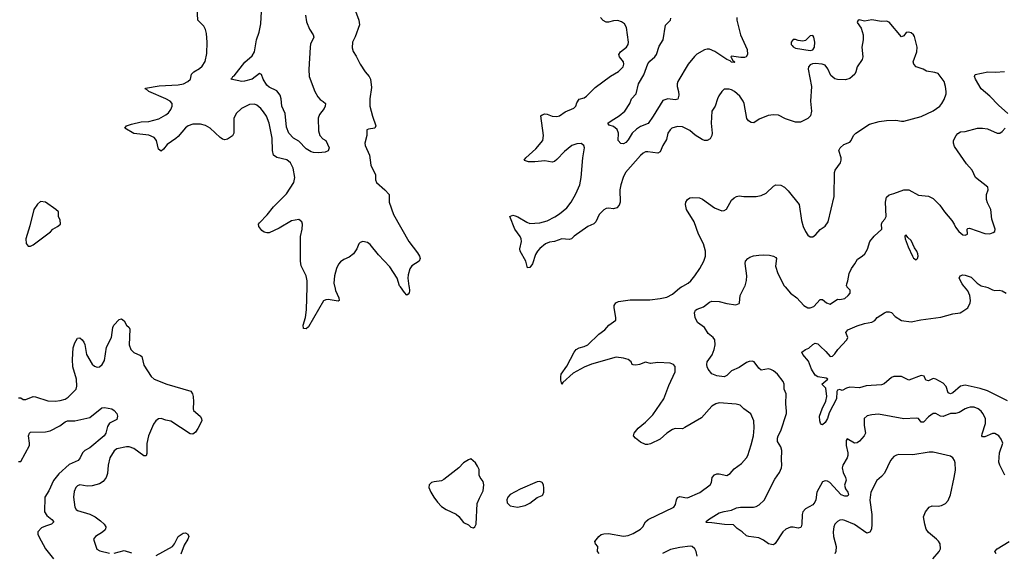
# Model space of a CAD drawing. Header units: inches. Extents: x 2001573 to 2220545, y 644482 to 846830.
# Tile 301 of 656: x 2038361 to 2046367, y 743322 to 747653. Entities that reach past the tile are written whole.
import ezdxf

# ---------------------------------------------------------------- set-up
doc = ezdxf.new("R2010")
doc.units = ezdxf.units.IN
doc.header["$MEASUREMENT"] = 0
doc.layers.add('C0734', color=7, linetype='Continuous')
doc.layers.add('C0744', color=7, linetype='Continuous')

msp = doc.modelspace()

# ---------------------------------------------------------------- linework, layer by layer
at = {"layer": 'C0734', "color": 5}
for points, elevation in [([(2040000, 746688), (2039990, 746694), (2039911.1, 746770), (2039872.4, 746792.4), (2039830, 746803.7), (2039770, 746802.7), (2039732, 746790), (2039710, 746773.5), (2039650, 746703.5), (2039630, 746685.3), (2039560.8, 746639.2), (2039530, 746599.5), (2039510, 746582.9), (2039490, 746599.3), (2039472.1, 746670), (2039454.7, 746694.7), (2039410, 746712.7), (2039290, 746728), (2039217.2, 746770), (2039229, 746790), (2039270, 746804), (2039350, 746822.9), (2039410, 746824.6), (2039493.5, 746846.5), (2039550, 746877.8), (2039570, 746894.6), (2039590, 746921.6), (2039600.4, 746950), (2039600.4, 746970), (2039584, 746990), (2039550, 747009.8), (2039411.8, 747070), (2039400.8, 747080.8), (2039381.2, 747090), (2039383.7, 747096.3), (2039494.5, 747114.5), (2039650, 747123.5), (2039692.7, 747130), (2039729.4, 747150), (2039749.4, 747170), (2039759.3, 747210), (2039776.2, 747230), (2039823.6, 747256.4), (2039845.7, 747274.3), (2039868.3, 747311.7), (2039881.4, 747378.6), (2039884.6, 747470), (2039881.2, 747541.2), (2039872.5, 747572.5), (2039858.6, 747598.6), (2039808.7, 747650), (2039804.7, 747750)], 380), ([(2038350, 744579.1), (2038370, 744578), (2038390, 744564.9), (2038410, 744564.2), (2038470, 744587.9), (2038490, 744586.7), (2038590, 744553.6), (2038650, 744551.3), (2038690, 744555.2), (2038730, 744568.4), (2038755.2, 744584.8), (2038810, 744636.5), (2038819.3, 744650), (2038826.3, 744673.7), (2038822.2, 744730), (2038792.5, 744830), (2038789.9, 744890.1), (2038796.2, 744983.8), (2038810, 745025.5), (2038830, 745064), (2038850, 745065.5), (2038870, 745050.4), (2038883.1, 745030), (2038890.9, 745010.9), (2038904.8, 744930), (2038950, 744851.8), (2038970, 744834.9), (2038990, 744828.4), (2039010, 744830.4), (2039032, 744848), (2039050, 744882.8), (2039067.8, 744990), (2039107.2, 745070), (2039118.5, 745150), (2039126, 745170), (2039170, 745214.4), (2039190, 745220.5), (2039210, 745203), (2039230.2, 745170.2), (2039250.4, 745150), (2039255.6, 745135.6), (2039251, 745010), (2039265.6, 744970), (2039290, 744948), (2039343.7, 744923.7), (2039354, 744914), (2039370, 744842.8), (2039430.3, 744750.3), (2039454.8, 744730), (2039556.3, 744690), (2039753.7, 744633.7), (2039766.9, 744610), (2039770.2, 744590), (2039775.3, 744544.7), (2039770.4, 744490), (2039774.9, 744474.9), (2039829.2, 744429.2), (2039840.3, 744410), (2039841.5, 744390), (2039810, 744328.2), (2039790, 744299.7), (2039770, 744283.5), (2039746.6, 744286.6), (2039590, 744389.8), (2039550, 744395.3), (2039510, 744409.8), (2039490, 744407.4), (2039467.9, 744390), (2039450, 744363.6), (2039407.7, 744270), (2039394.2, 744205.8), (2039393.9, 744126.2), (2039390, 744107.8), (2039370, 744107), (2039290, 744165), (2039250, 744179.8), (2039230, 744180.3), (2039150, 744163.6), (2039130, 744147.3), (2039094.6, 744090), (2039079.3, 744030), (2039076, 743964), (2039062.9, 743930), (2039041, 743899), (2039010, 743878.7), (2038950, 743862), (2038910, 743861.3), (2038850, 743871.3), (2038830, 743862.4), (2038818.7, 743850), (2038803, 743817), (2038798, 743770), (2038808.7, 743690), (2038819, 743670), (2038830, 743662.7), (2038932.1, 743632.1), (2038974.9, 743610), (2039019, 743579), (2039048.2, 743550), (2039060.4, 743530), (2039059.5, 743510), (2039055.2, 743504.8), (2039034.7, 743485.3), (2038976.3, 743450), (2038962, 743430), (2038988.7, 743348.7), (2039013.5, 743333.5), (2039090, 743314)], 380), ([(2038350, 744059.5), (2038370, 744060.5), (2038439.3, 744190), (2038441.4, 744210), (2038432.7, 744270), (2038439.8, 744290), (2038450, 744300.2), (2038570, 744301.4), (2038610, 744308.6), (2038687.8, 744350), (2038730, 744382.8), (2038748.4, 744391.6), (2038810, 744391), (2038930, 744419), (2039030, 744495.8), (2039050, 744498.7), (2039108.8, 744488.8), (2039130, 744476.3), (2039150.4, 744450), (2039156.4, 744430), (2039150, 744402.7), (2039090, 744372.3), (2039075.4, 744344.6), (2039060.1, 744290), (2039048.2, 744270), (2038930, 744172), (2038891.3, 744148.7), (2038872.7, 744130), (2038853, 744090), (2038837.1, 744070), (2038764, 744036), (2038679.3, 743960.7), (2038634.7, 743905.3), (2038596.7, 743823.3), (2038564.9, 743770), (2038562, 743650), (2038580.5, 743620.5), (2038622.4, 743590), (2038638.4, 743570), (2038620.5, 743550), (2038570, 743535.2), (2038539.1, 743520.9), (2038507.9, 743490), (2038509.1, 743470), (2038517.3, 743450), (2038570, 743351.5), (2038636.5, 743270)], 360), ([(2039470, 743295.5), (2039602.4, 743370), (2039620.3, 743390), (2039648.7, 743451.3), (2039690, 743478.3), (2039710, 743480.3), (2039727.7, 743470), (2039735.3, 743450), (2039728.9, 743430), (2039699.2, 743380.8), (2039672.4, 743307.6)], 380), ([(2039130, 743315.3), (2039210, 743336.5), (2039270, 743318.4)], 380)]:
    msp.add_lwpolyline(points, dxfattribs=dict(at, elevation=elevation))
at = {"layer": 'C0734', "color": 5, "elevation": 420}
msp.add_lwpolyline([(2038530, 746174), (2038506.6, 746153.4), (2038476.3, 746110), (2038443.4, 745976.6), (2038410.5, 745870), (2038414, 745834), (2038430, 745811.3), (2038450, 745811), (2038470, 745822.8), (2038611.9, 745928.1), (2038629.5, 745950.5), (2038669.3, 745970.7), (2038694, 745990), (2038690, 746026), (2038675.3, 746050), (2038675.3, 746090), (2038655.3, 746110), (2038570, 746169.3)], close=True, dxfattribs=at)
at = {"layer": 'C0744', "color": 5}
for points, elevation in [([(2040684.7, 747690), (2040694.1, 747634.1), (2040716.3, 747576.3), (2040748.4, 747530), (2040753.7, 747510), (2040726.8, 747453.2), (2040722.4, 747430), (2040712.8, 747247.2), (2040715.6, 747190), (2040761.6, 747070), (2040785.1, 747025.1), (2040803.4, 747003.4), (2040828.3, 746988.3), (2040846.8, 746970), (2040844.9, 746950), (2040835.5, 746930), (2040799.2, 746880.8), (2040787.1, 746852.9), (2040790.7, 746750), (2040800.7, 746710), (2040824.7, 746684.7), (2040850.7, 746670), (2040878, 746610), (2040870, 746586), (2040844.7, 746575.3), (2040790.5, 746569.5), (2040750, 746572), (2040730, 746578.4), (2040690, 746602), (2040630, 746663.6), (2040587, 746690), (2040550, 746729.4), (2040530, 746779), (2040520.2, 746890), (2040492.9, 746950), (2040486.3, 747010), (2040477.7, 747037.7), (2040453.1, 747073.1), (2040390, 747104.4), (2040370, 747121.6), (2040340.5, 747170), (2040326.8, 747206.8), (2040310, 747216), (2040250, 747168.5), (2040190, 747151.8), (2040168, 747150), (2040078, 747170), (2040086.3, 747173.7), (2040094, 747190), (2040104.4, 747195.6), (2040191.5, 747308.5), (2040250, 747359), (2040269.8, 747390), (2040286, 747490), (2040307.5, 747552.5), (2040321.6, 747618.4), (2040336.2, 747870)], 360), ([(2041082.3, 747742.3), (2041119.6, 747650), (2041123.9, 747610), (2041090, 747514.5), (2041066.3, 747470), (2041064.7, 747424.7), (2041072.8, 747392.8), (2041096.8, 747356.8), (2041130, 747290.5), (2041170, 747227.3), (2041202.8, 747190), (2041213.4, 747170), (2041222.4, 747102.4), (2041209.4, 747010), (2041209.4, 746950), (2041229.5, 746869.5), (2041257.1, 746790), (2041250, 746769.5), (2041196.3, 746763.7), (2041184.1, 746755.9), (2041184.2, 746710), (2041168.5, 746650), (2041170.4, 746630), (2041204.9, 746550), (2041215.5, 746470), (2041255.5, 746390), (2041255.5, 746350), (2041262, 746330), (2041330, 746270.5), (2041365.5, 746230), (2041366, 746170), (2041401.6, 746070), (2041524.4, 745850), (2041596.3, 745756.3), (2041612.4, 745730), (2041618.4, 745710), (2041610.3, 745689.7), (2041550, 745652), (2041533.4, 745626.6), (2041520.7, 745579.3), (2041518, 745550), (2041526.3, 745486.5), (2041527.1, 745480), (2041531.2, 745448.8), (2041527.5, 745432.5), (2041518.5, 745421.5), (2041510, 745414), (2041490, 745434), (2041456.8, 745480), (2041452.1, 745486.5), (2041450, 745489.5), (2041431.1, 745550), (2041370, 745643.1), (2041279.7, 745739.7), (2041210, 745824.2), (2041190, 745840.5), (2041150, 745849.6), (2041130, 745840.7), (2041119.3, 745830), (2041102.4, 745790), (2041075.5, 745750), (2041039.4, 745720.6), (2040998, 745702), (2040970, 745682.9), (2040954, 745666), (2040936, 745630), (2040919.6, 745570), (2040916, 745510), (2040921.6, 745486.5), (2040923.1, 745480), (2040930.2, 745450.2), (2040956.4, 745390), (2040958.8, 745370), (2040950, 745364.5), (2040934.4, 745365.6), (2040870, 745377.4), (2040850, 745376.3), (2040830, 745365.6), (2040710, 745155.1), (2040690, 745138.4), (2040670, 745141.2), (2040666.4, 745170), (2040685.3, 745230), (2040692.3, 745292.3), (2040697.2, 745480), (2040697.4, 745486.5), (2040698.5, 745530), (2040689.7, 745570), (2040651, 745651), (2040643.1, 745690), (2040643.5, 745890), (2040658.3, 745950), (2040659.6, 745990), (2040654.5, 746010), (2040629.4, 746029.4), (2040570, 746016.4), (2040470, 745958), (2040390, 745920.4), (2040370, 745918.7), (2040350, 745924.2), (2040330, 745938), (2040304.5, 745970), (2040302, 745990), (2040310, 746002), (2040374.6, 746065.4), (2040426, 746130), (2040530, 746236.9), (2040589, 746330), (2040598.5, 746370), (2040585.7, 746445.7), (2040564, 746490), (2040532.6, 746512.6), (2040451.2, 746531.2), (2040425, 746550), (2040417.7, 746590), (2040414.5, 746690), (2040390.6, 746810.6), (2040367.2, 746867.2), (2040344.5, 746904.5), (2040323, 746930), (2040290, 746956.9), (2040270, 746965.6), (2040230, 746962), (2040165.5, 746930), (2040120.5, 746890), (2040102.4, 746850), (2040102, 746730), (2040090, 746709.3), (2040050, 746680.9), (2040030, 746677), (2040010, 746682), (2040000, 746688)], 380), ([(2043071.6, 743311.6), (2043058.7, 743330), (2043060.9, 743370), (2043042.7, 743390), (2043037.6, 743410), (2043069.8, 743450), (2043090, 743465.8), (2043110, 743473.5), (2043150, 743474.5), (2043270, 743454.7), (2043310, 743460.2), (2043350, 743474.2), (2043408.3, 743510), (2043428.2, 743530), (2043449.6, 743570), (2043471.5, 743590), (2043680.4, 743690), (2043693.2, 743710), (2043700.8, 743750), (2043710.8, 743769.2), (2043730, 743776.5), (2043770, 743766.7), (2043790, 743766.4), (2043890.5, 743809.5), (2043975.6, 743870), (2043987.7, 743890), (2043992.9, 743930), (2044010, 743953.2), (2044030, 743960.7), (2044050, 743961.3), (2044110, 743946.7), (2044137, 743963), (2044170, 744000.5), (2044230, 744044.9), (2044270, 744090.3), (2044281, 744110), (2044310, 744195.8), (2044326.6, 744270), (2044333, 744333), (2044331, 744391), (2044307.3, 744447.3), (2044250, 744487.6), (2044218.7, 744518.7), (2044186.9, 744526.9), (2044050, 744537.8), (2044022.4, 744530), (2043987.9, 744510), (2043903.8, 744416.2), (2043770, 744337.2), (2043750, 744326.6), (2043690, 744328.9), (2043670, 744321.1), (2043622.7, 744290), (2043570, 744240.8), (2043490, 744203.5), (2043470, 744198.5), (2043450, 744199.7), (2043410, 744216.9), (2043368, 744250), (2043352.8, 744270), (2043357.7, 744290), (2043389.2, 744330.8), (2043450, 744379), (2043510, 744440.2), (2043599.9, 744570), (2043640.7, 744679.3), (2043689.8, 744790), (2043691.9, 744831.9), (2043678, 744850), (2043650, 744858.9), (2043550, 744866), (2043490, 744857.2), (2043450, 744869), (2043402, 744850), (2043370, 744845.1), (2043350, 744847), (2043342, 744850), (2043334, 744870), (2043309, 744890), (2043270, 744901.3), (2043210, 744909.7), (2043011.7, 744851.7), (2042950, 744828), (2042862.6, 744777.4), (2042776.4, 744703.6), (2042770, 744689.3), (2042762, 744722), (2042760.3, 744750), (2042764.8, 744770), (2042810, 744836), (2042870.6, 744949.4), (2042886.3, 744970), (2042910, 744984.7), (2042950, 744994.5), (2042981, 745010), (2043070, 745096.5), (2043118.7, 745130), (2043151.1, 745168.9), (2043208, 745210), (2043209.7, 745230), (2043194.6, 745310), (2043194.8, 745330), (2043208.3, 745351.7), (2043230, 745360.1), (2043325.5, 745374.5), (2043484.9, 745375.1), (2043570, 745385.2), (2043622.5, 745397.5), (2043670, 745420.3), (2043730, 745473.7), (2043741.5, 745480), (2043753.5, 745486.5), (2043796.2, 745510), (2043818.7, 745530), (2043851.2, 745570), (2043891.6, 745630), (2043923.6, 745690), (2043938.7, 745730), (2043938.9, 745770), (2043920.4, 745830), (2043882, 745910), (2043845.6, 746010), (2043782.6, 746110), (2043774.8, 746150), (2043777.7, 746170), (2043790, 746191.6), (2043810, 746203.6), (2043830, 746208.3), (2043890, 746204.3), (2043914, 746194), (2044010, 746122.2), (2044070, 746097.4), (2044090, 746101.3), (2044107.1, 746112.9), (2044150, 746184.9), (2044170, 746205.5), (2044190, 746216.4), (2044210, 746220.4), (2044250, 746214.4), (2044350, 746214.4), (2044390, 746223.1), (2044430, 746242.4), (2044490, 746298), (2044509.7, 746310.3), (2044550, 746306.4), (2044579.1, 746290), (2044610, 746262.4), (2044698.3, 746150), (2044719.3, 746019.3), (2044732.4, 745970), (2044750, 745931), (2044770, 745901), (2044790, 745886), (2044810, 745886), (2044834.9, 745905.1), (2044870, 745947.3), (2044910, 745974.8), (2044934.7, 746010), (2044984.9, 746215.1), (2044986.9, 746410), (2044991.6, 746430), (2045035.6, 746490), (2045041.6, 746510), (2045041.6, 746530), (2045022.9, 746590), (2045031.6, 746610), (2045062.7, 746637.3), (2045110, 746658), (2045122, 746670), (2045140.9, 746710), (2045160.9, 746730), (2045270, 746803), (2045350, 746825.5), (2045410, 746832.7), (2045484.8, 746835.2), (2045530, 746826.4), (2045550, 746828.5), (2045690, 746865.3), (2045790, 746912), (2045842, 746950), (2045859.5, 746970), (2045877.1, 747002.9), (2045894, 747050), (2045895.6, 747070), (2045889.6, 747110), (2045877, 747150), (2045830, 747214), (2045802.9, 747222.9), (2045733.6, 747233.6), (2045708.7, 747250), (2045650, 747269.3), (2045632.7, 747290), (2045627, 747310), (2045657, 747390), (2045659.6, 747430), (2045637, 747517), (2045629.3, 747530), (2045610, 747546.6), (2045590, 747552.2), (2045570, 747549.4), (2045550, 747522), (2045530, 747513.2), (2045430, 747632), (2045410, 747639.5), (2045370, 747637), (2045290, 747651.8), (2045230, 747640.9), (2045187.5, 747652.5), (2045176.9, 747643.1), (2045171.3, 747630), (2045202.4, 747582.4), (2045218.4, 747530), (2045218.7, 747490), (2045208, 747430), (2045218, 747350), (2045210.5, 747330), (2045170.6, 747270), (2045161, 747230), (2045151, 747210), (2045131.3, 747190), (2045110, 747174), (2045076.3, 747163.7), (2045010, 747166), (2044990, 747172.7), (2044958, 747198), (2044932, 747252), (2044910, 747282), (2044886, 747290), (2044830, 747297.6), (2044806.5, 747293.5), (2044790, 747285.1), (2044774.9, 747270), (2044772.6, 747250), (2044800.3, 747110), (2044790.2, 746990), (2044799, 746910), (2044790.3, 746870), (2044770, 746848), (2044710, 746818.7), (2044670, 746818.9), (2044587.1, 746847.1), (2044530, 746875.5), (2044490, 746879.8), (2044447.2, 746872.8), (2044375, 746845), (2044330, 746815.1), (2044310, 746816.9), (2044286.6, 746830), (2044274, 746850), (2044253, 746970), (2044244.5, 746990), (2044217, 747030), (2044174.5, 747070), (2044150, 747083), (2044130, 747088), (2044090, 747087), (2044070, 747069.3), (2044045.8, 747034.2), (2044034, 747010), (2044015.8, 746950), (2043987.9, 746910), (2043984.4, 746810), (2043993.1, 746730), (2043988.9, 746710), (2043975.3, 746684.7), (2043950, 746669.7), (2043930, 746669.7), (2043910, 746677.7), (2043854.6, 746714.6), (2043810, 746751.1), (2043750, 746781.1), (2043710, 746785.1), (2043664.9, 746770), (2043650, 746757), (2043632.2, 746730), (2043620.5, 746679.5), (2043590.3, 746630), (2043570, 746578), (2043550, 746567.6), (2043470, 746578.3), (2043450, 746576.9), (2043430, 746566.6), (2043410, 746549.7), (2043287.7, 746410), (2043268.2, 746370), (2043248, 746310), (2043240.8, 746270), (2043243.2, 746170), (2043235.2, 746144.8), (2043217.4, 746122.6), (2043190, 746115.6), (2043150, 746120.8), (2043130, 746117.6), (2043110, 746107.2), (2043071.6, 746068.4), (2043045.4, 746010), (2043030, 745992), (2042980.3, 745970), (2042870, 745893.3), (2042848.4, 745871.6), (2042830, 745865.7), (2042770, 745869.8), (2042710, 745848.9), (2042670, 745843.8), (2042637.6, 745830), (2042590, 745793.5), (2042570.3, 745770), (2042555.6, 745744.4), (2042530, 745667), (2042510, 745637), (2042490, 745636), (2042475.4, 745690), (2042431.1, 745770), (2042427.8, 745790), (2042440.8, 745850), (2042438.4, 745870), (2042430.5, 745890.5), (2042387.3, 745950), (2042347.3, 746052.7), (2042370, 746062), (2042390, 746057.6), (2042410.2, 746050.2), (2042485.1, 746005.1), (2042510, 745996.9), (2042590, 746000.2), (2042650, 746017.2), (2042713, 746050), (2042750, 746074), (2042810, 746123.8), (2042846.2, 746170), (2042883.6, 746236.4), (2042915.9, 746310), (2042925.3, 746370), (2042939.1, 746530), (2042954, 746610), (2042949, 746630), (2042926, 746646), (2042890, 746642.9), (2042850, 746629.6), (2042790, 746580.5), (2042730, 746515.1), (2042710, 746499.6), (2042690, 746493), (2042630, 746503.9), (2042550, 746496.4), (2042497.1, 746497.1), (2042466.6, 746506.6), (2042463.7, 746510), (2042477, 746530), (2042558.7, 746601.3), (2042615.8, 746670), (2042621, 746710), (2042598, 746870), (2042610, 746880.3), (2042630, 746886.9), (2042650, 746884.7), (2042690, 746868), (2042730, 746865.5), (2042750, 746871.8), (2042797.1, 746902.9), (2042866.9, 746933.1), (2042884.5, 746950), (2042890, 746976), (2042910, 747007.7), (2042950, 747018), (2042969.5, 747030), (2043039.3, 747100.7), (2043166.2, 747193.8), (2043229.9, 747230.1), (2043268.3, 747270), (2043274.2, 747290), (2043269.8, 747310), (2043238.8, 747350), (2043234, 747370), (2043247.3, 747390), (2043296.3, 747430), (2043308.2, 747450), (2043311.2, 747470), (2043294, 747590), (2043278, 747618), (2043255.2, 747635.2), (2043224.7, 747644.7), (2043190, 747644.4), (2043150, 747633.8), (2043130, 747633.5), (2043105.3, 747645.3), (2043083.5, 747670)], 380), ([(2044191.7, 747670), (2044191.7, 747650), (2044223.5, 747530), (2044275.2, 747410), (2044278.4, 747370), (2044268.7, 747351.3), (2044254, 747346), (2044224.6, 747344.6), (2044150, 747356), (2044144, 747350), (2044145.5, 747345.5), (2044159.8, 747319.8), (2044174.8, 747310), (2044170, 747304), (2044150, 747306.9), (2044137.6, 747317.6), (2044110, 747327.8), (2044014, 747394), (2043970, 747413), (2043950, 747413.3), (2043930, 747407.1), (2043868.4, 747371.6), (2043846.8, 747353.2), (2043795.6, 747290), (2043712.6, 747150), (2043706.9, 747130), (2043708, 747110), (2043719.2, 747070), (2043722, 747038), (2043712.8, 747007.2), (2043690, 747001.3), (2043630, 747009.7), (2043590, 746994.5), (2043512.9, 746867.1), (2043470.7, 746809.3), (2043410, 746784.4), (2043376.2, 746763.8), (2043341, 746730), (2043310, 746676.8), (2043290, 746654), (2043270, 746643.7), (2043250, 746645.2), (2043226.2, 746670), (2043229.8, 746730), (2043219.2, 746759.2), (2043190, 746783.1), (2043154.2, 746794.2), (2043143.7, 746810), (2043170, 746831.6), (2043235.1, 746870), (2043281.6, 746910), (2043321.6, 746970), (2043336.9, 747010), (2043373.3, 747050), (2043393.8, 747130), (2043435.4, 747204.6), (2043470, 747294), (2043483.7, 747316.3), (2043526.4, 747350), (2043539, 747370), (2043561.9, 747438.1), (2043592.8, 747490), (2043612.8, 747607.2), (2043652.3, 747650), (2043655.6, 747664.4)], 360), ([(2046397, 746890), (2046318.9, 746958.9), (2046249.9, 747029.9), (2046178.5, 747090), (2046132.8, 747170), (2046124.7, 747190), (2046130, 747206), (2046232.5, 747227.5), (2046294.5, 747225.5), (2046370, 747231.5)], 360), ([(2046372.5, 743950), (2046330.8, 744030), (2046323.9, 744056.1), (2046327.7, 744132.3), (2046354, 744210), (2046342.5, 744242.5), (2046324, 744270), (2046290, 744289.3), (2046270, 744289.4), (2046210, 744262.4), (2046190, 744260.9), (2046185.4, 744270), (2046186.3, 744286.3), (2046215.6, 744370), (2046214.5, 744410), (2046194, 744450), (2046178, 744470), (2046155.1, 744490), (2046121.3, 744501.3), (2046090, 744502.2), (2046070, 744497.2), (2046050, 744489.7), (2046000.7, 744459.3), (2045970, 744452.1), (2045930, 744451.3), (2045870, 744426.6), (2045849.1, 744429.1), (2045810, 744451.5), (2045790, 744452), (2045750, 744424.2), (2045710, 744381.2), (2045690, 744379), (2045670, 744409.3), (2045650, 744413.6), (2045550, 744407.6), (2045344.4, 744444.4), (2045290, 744440.5), (2045251.3, 744431.3), (2045227.1, 744410), (2045227.8, 744352.2), (2045237.7, 744290), (2045227.2, 744270), (2045190, 744226.9), (2045170, 744211.1), (2045150, 744209.7), (2045090, 744243.6), (2045082, 744230), (2045081.6, 744190), (2045094.3, 744130), (2045094, 744110), (2045088.7, 744090), (2045053.2, 744030), (2045049.4, 744010), (2045057.8, 743970), (2045076.3, 743930), (2045080.2, 743910), (2045067.1, 743867.1), (2045077.3, 743837.3), (2045095, 743810), (2045101.5, 743790), (2045097.2, 743782.8), (2045090, 743778.5), (2045070, 743778.6), (2045039.7, 743790), (2044949.4, 743890), (2044930, 743900.5), (2044910, 743903.6), (2044890, 743895.1), (2044842.7, 743810), (2044833.5, 743750), (2044825.6, 743730), (2044810, 743708.9), (2044750, 743675.6), (2044730.2, 743650), (2044724.7, 743630), (2044721.7, 743550), (2044716.4, 743530), (2044710, 743523.6), (2044690, 743518.3), (2044650, 743527.6), (2044630, 743527), (2044591.8, 743510), (2044565.2, 743490), (2044504.9, 743395.1), (2044490, 743384.2), (2044475.3, 743384.7), (2044450, 743391.5), (2044410, 743421.3), (2044370, 743439.7), (2044290, 743449.5), (2044270, 743456), (2044235.1, 743490), (2044196.1, 743516.1), (2044165.4, 743545.4), (2044093, 743547), (2043990, 743562.2), (2043944.5, 743564.5), (2043939, 743570), (2043962.7, 743590), (2044050, 743642), (2044090, 743655.3), (2044150, 743664.9), (2044190, 743683.1), (2044222, 743690), (2044329, 743689), (2044350, 743693.8), (2044373.1, 743706.9), (2044413.5, 743746.5), (2044502.5, 743917.5), (2044539.8, 743970), (2044555.6, 744010), (2044559.1, 744030), (2044555.6, 744075.6), (2044558, 744150), (2044550, 744179.5), (2044524.2, 744224.2), (2044522.3, 744250), (2044528.6, 744270), (2044551.4, 744310), (2044595.8, 744450), (2044597.5, 744470), (2044590.6, 744530.6), (2044594.5, 744610), (2044578.4, 744650), (2044576.2, 744690), (2044569.6, 744710), (2044522.4, 744770), (2044490, 744797.4), (2044470, 744809.6), (2044450, 744815.1), (2044390, 744802), (2044370, 744820.7), (2044332.6, 744870), (2044316.3, 744876.3), (2044294, 744874), (2044270, 744864.2), (2044210, 744823.9), (2044150, 744798.4), (2044110, 744759.7), (2044090.2, 744749.8), (2044030, 744756), (2043990, 744774.5), (2043958.7, 744810), (2043949.8, 744830), (2043947.2, 744850), (2043950.8, 744870), (2043991, 744929), (2044008.9, 744970), (2044017.3, 745010), (2044012.3, 745050), (2044000.5, 745070), (2043960.3, 745100.3), (2043928.8, 745148.8), (2043871.2, 745191.2), (2043853.6, 745230), (2043849.7, 745249.7), (2043848.3, 745270), (2043856.9, 745290), (2043870, 745299.6), (2043921.8, 745318.2), (2043970, 745356), (2043990, 745364), (2044050, 745361.5), (2044110, 745345.2), (2044184.8, 745335.2), (2044210, 745344.9), (2044214, 745350), (2044220.7, 745410), (2044254.1, 745480), (2044257.3, 745486.5), (2044258.9, 745490), (2044270, 745531.3), (2044274.6, 745570), (2044259, 745670), (2044263.7, 745690), (2044281.1, 745710), (2044299.4, 745720.6), (2044328.5, 745731.5), (2044370, 745737.8), (2044410, 745741), (2044457.3, 745737.3), (2044490.8, 745730), (2044510, 745718), (2044514.6, 745710), (2044507.6, 745650), (2044524.6, 745590), (2044577.1, 745490), (2044580, 745486.5), (2044585.5, 745480), (2044628.7, 745428.7), (2044679.1, 745390), (2044737.3, 745330), (2044770, 745310.5), (2044790, 745310.4), (2044818.2, 745321.8), (2044870, 745378), (2044890, 745377.1), (2044921.6, 745350), (2044950, 745340.9), (2045010, 745379.1), (2045030, 745377.3), (2045070, 745386), (2045099, 745410), (2045112.7, 745430), (2045112.7, 745452.7), (2045090, 745478), (2045089.2, 745480), (2045086.6, 745486.5), (2045085.2, 745490), (2045086, 745506), (2045095.3, 745530), (2045106.3, 745590), (2045125.1, 745630), (2045152.6, 745667.4), (2045173.6, 745706.4), (2045212.3, 745730), (2045232, 745748), (2045253.6, 745786.4), (2045273.6, 745850), (2045310, 745893.4), (2045372.7, 745950), (2045369.6, 745990), (2045374.2, 746005.8), (2045396, 746030), (2045407.5, 746052.5), (2045402.3, 746170), (2045409.8, 746210.2), (2045430.8, 746229.2), (2045470, 746238.8), (2045550, 746270.2), (2045590, 746269.1), (2045670, 746225.3), (2045750, 746219.1), (2045790, 746199.1), (2045843.6, 746143.6), (2045881.3, 746090), (2045939.6, 746019.6), (2045960.5, 745990), (2045970, 745966.8), (2045998, 745930), (2046030, 745903.8), (2046050, 745900.7), (2046068.7, 745910), (2046066.6, 745950), (2046070, 745954.8), (2046083.3, 745956.7), (2046210, 745913.8), (2046248.6, 745911.4), (2046278, 745922), (2046289.4, 745930), (2046292.3, 745950), (2046265.1, 746030), (2046258, 746110), (2046230, 746162.4), (2046222.5, 746190), (2046222.9, 746230), (2046235.4, 746270), (2046233, 746290), (2046132.8, 746370), (2046105.1, 746430), (2046059.4, 746479.4), (2045962, 746622), (2045953.5, 746650), (2045955.4, 746670), (2045976.3, 746710), (2045990, 746726.4), (2046010, 746739.5), (2046050, 746744.2), (2046150, 746770.4), (2046190, 746770.4), (2046230, 746764.4), (2046310, 746730.5), (2046330, 746730.6), (2046350, 746743), (2046375.1, 746770)], 360), ([(2046393.9, 744553.9), (2046230, 744634.9), (2046170, 744653.6), (2046050, 744681.6), (2046010, 744673.5), (2045950, 744619.8), (2045930, 744610.9), (2045910, 744619.7), (2045895.9, 744670), (2045870, 744696.7), (2045810, 744730.6), (2045790, 744734.5), (2045750, 744717.6), (2045730, 744721.6), (2045714.5, 744754.5), (2045690, 744760.6), (2045590, 744722.7), (2045530, 744752.2), (2045470, 744752.6), (2045450, 744744.5), (2045390, 744691.3), (2045370, 744685), (2045243.1, 744676.9), (2045190, 744658.7), (2045110, 744664), (2045083.4, 744656.6), (2045050, 744637.2), (2045030, 744646.6), (2045010, 744640.9), (2045004.9, 744630), (2045001.8, 744570), (2044942.8, 744457.2), (2044930, 744409.6), (2044910, 744377.2), (2044890, 744359.5), (2044880.1, 744360.1), (2044871.6, 744371.6), (2044867, 744390), (2044864.2, 744430), (2044885.7, 744490), (2044915.7, 744550), (2044923.8, 744590), (2044916.8, 744656.8), (2044882.7, 744690), (2044932.3, 744730), (2044918.2, 744738.2), (2044850, 744749.6), (2044830, 744762.9), (2044799.6, 744810), (2044775.6, 744875.6), (2044729, 744930), (2044722, 744950), (2044750, 744971.3), (2044779, 744981), (2044810, 745011.3), (2044830, 745022.8), (2044850, 745016.3), (2044870, 744999.1), (2044915.6, 744955.6), (2044950, 744914.8), (2044970, 744918), (2044990, 744936), (2045014, 744970), (2045087, 745050), (2045095.1, 745070), (2045079.6, 745110), (2045095.6, 745130), (2045170, 745164.3), (2045230, 745183.2), (2045290, 745193.4), (2045313.4, 745206.6), (2045332.7, 745230), (2045392.3, 745270), (2045410, 745277.3), (2045430, 745278.3), (2045450, 745271.8), (2045478.6, 745238.6), (2045530, 745207.2), (2045610, 745194.9), (2045687.5, 745212.5), (2045850, 745233.8), (2045950, 745260.7), (2046008.7, 745270), (2046023.3, 745276.7), (2046070, 745310.8), (2046089.5, 745350), (2046091.6, 745370), (2046087.6, 745410), (2046070, 745449.3), (2046044.2, 745480), (2046038.7, 745486.5), (2046024, 745504), (2046000.5, 745550), (2046008.7, 745570), (2046030, 745578.2), (2046050, 745576.2), (2046098.7, 745558.7), (2046146, 745510), (2046178.8, 745490), (2046191.2, 745486.5), (2046214.4, 745480), (2046234.4, 745474.4), (2046270, 745456), (2046290, 745451.3), (2046325.6, 745454.4), (2046350, 745446.8), (2046382, 745430)], 340), ([(2045787.1, 743270), (2045838.7, 743330), (2045849.6, 743350), (2045845.1, 743390), (2045832.3, 743412.3), (2045817, 743430), (2045750, 743482), (2045730.9, 743510), (2045719.8, 743550), (2045711.2, 743610), (2045727.4, 743652.6), (2045756, 743690), (2045780.1, 743699.9), (2045830, 743698), (2045856.3, 743703.7), (2045890, 743719.3), (2045910, 743744), (2045930.9, 743790), (2045960.8, 743930), (2045969.8, 743990), (2045968.5, 744048.5), (2045963.5, 744070), (2045950, 744091.6), (2045930, 744104.2), (2045790, 744135.8), (2045755.4, 744135.4), (2045624.5, 744115.5), (2045510, 744116.2), (2045490, 744112), (2045470, 744100.9), (2045443.1, 744070), (2045393.1, 743966.9), (2045370, 743938), (2045330, 743905.2), (2045282, 743810), (2045273.8, 743746.2), (2045289.3, 743630), (2045291.4, 743550), (2045287.4, 743510), (2045274.4, 743485.6), (2045250, 743478.3), (2045150, 743548.1), (2045070, 743580.3), (2045050, 743586), (2045030, 743583.1), (2045010, 743572.6), (2044988.7, 743550), (2044981.1, 743530), (2044976, 743490), (2044977.7, 743450), (2045000.6, 743370), (2044997.8, 743330), (2044989.3, 743310.7)], 380), ([(2046301.2, 743310), (2046289.3, 743330), (2046309.4, 743350), (2046405.6, 743410)], 360), ([(2043871, 743291), (2043861.1, 743330), (2043850.8, 743350.8), (2043830, 743369.7), (2043812.5, 743372.5), (2043730, 743362.6), (2043654, 743346), (2043588.5, 743311.5)], 380)]:
    msp.add_lwpolyline(points, dxfattribs=dict(at, elevation=elevation))
for points, elevation in [([(2044810, 747523.5), (2044790, 747522.6), (2044750, 747482.7), (2044730, 747478), (2044690, 747483.7), (2044670, 747492), (2044650, 747491.8), (2044634, 747470), (2044635.5, 747450), (2044641.4, 747441.4), (2044650, 747430.7), (2044670, 747421.6), (2044790, 747403.1), (2044810, 747406.7), (2044823.5, 747430), (2044827.4, 747470), (2044819.3, 747510)], 380), ([(2045570, 745902), (2045561, 745899), (2045558, 745890), (2045562, 745870), (2045585.1, 745805.1), (2045620.5, 745730), (2045630, 745714.8), (2045650, 745700.7), (2045661.2, 745710), (2045667, 745730), (2045665.1, 745750), (2045656.3, 745770), (2045637.1, 745797.1), (2045610, 745856), (2045582, 745882)], 360), ([(2042030, 744082), (2042010, 744075.3), (2041970, 744049), (2041930.5, 744009.5), (2041810, 743913.2), (2041790, 743903.7), (2041730, 743896), (2041710, 743889), (2041691, 743870), (2041686.8, 743850), (2041704, 743810), (2041728, 743770), (2041757.1, 743730), (2041790, 743694.9), (2041830, 743670.4), (2041910, 743632.2), (2041932.1, 743612.1), (2041970, 743564.9), (2042010, 743546), (2042030, 743528), (2042050, 743520.4), (2042062, 743530), (2042073.3, 743550), (2042082, 743718), (2042098.7, 743761.3), (2042130, 743821), (2042136.4, 743870), (2042130, 743899.3), (2042106, 743930), (2042098, 743950), (2042096, 743996), (2042083.1, 744023.1), (2042068, 744050)], 420), ([(2042590, 743897.2), (2042570, 743895.1), (2042430, 743834.5), (2042348.2, 743791.8), (2042330.8, 743770), (2042322.8, 743750), (2042325.2, 743725.2), (2042350, 743698.8), (2042410, 743690.6), (2042470, 743703.8), (2042510, 743720.5), (2042570, 743767.3), (2042610, 743784), (2042615.1, 743790), (2042623.7, 743810), (2042624.1, 743844.1), (2042619.3, 743870), (2042609.3, 743889.3)], 420)]:
    msp.add_lwpolyline(points, close=True, dxfattribs=dict(at, elevation=elevation))

doc.saveas('drawing.dxf')
